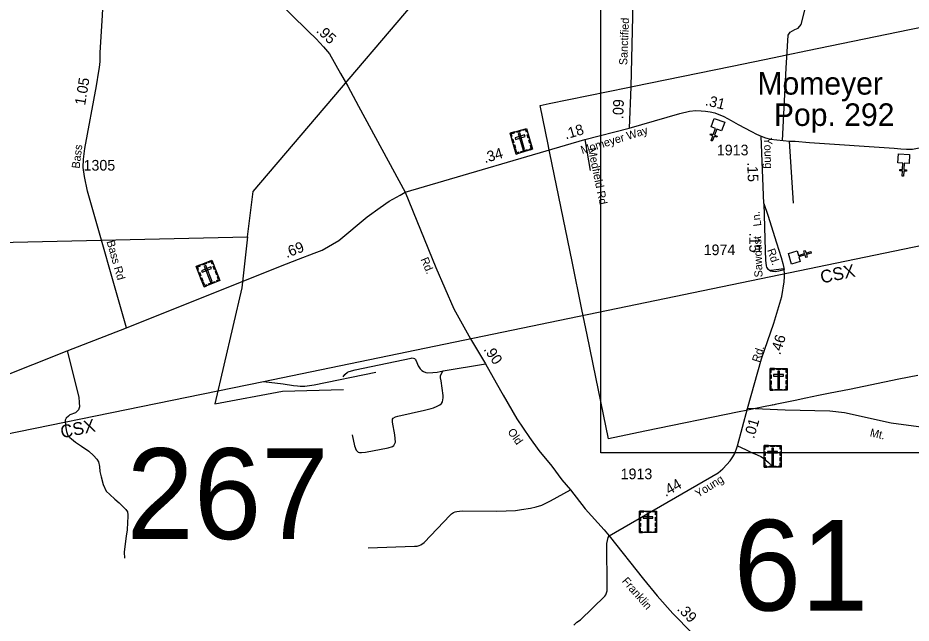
# Model space of a CAD drawing. Extents: x 2220236 to 2384410, y 720751 to 894131.
# Drawn here: x 2270312 to 2280823, y 800450 to 807565 of the extents above; entities that cross this region are included whole.
import ezdxf

# ---------------------------------------------------------------- set-up
doc = ezdxf.new("R2010")
doc.units = 0
doc.layers.add('Default', color=7, linetype='Continuous')

msp = doc.modelspace()

# ---------------------------------------------------------------- linework, layer by layer
at = {"layer": 'Default'}
for p, q in [((2276984, 806137), (2277046, 805772)), ((2279439, 805386), (2279392, 806115)), ((2275317, 803414), (2275814, 803497))]:
    msp.add_line(p, q, dxfattribs=at)
for points in [[(2273012, 804992), (2273081, 805526), (2275815, 808732), (2277053, 810557), (2295925, 816068)], [(2277171, 809424), (2288660, 809424), (2288660, 802451), (2277171, 802451), (2277171, 809424)], [(2271591, 803922), (2271132, 805530), (2271094, 805700), (2271081, 805805), (2271084, 805905), (2271099, 806031), (2271236, 806766), (2271264, 806939), (2271274, 806983), (2271281, 807053), (2271282, 807157), (2271306, 807593), (2271315, 807755), (2271334, 807847), (2271349, 807939), (2271712, 809306)], [(2271712, 809306), (2272085, 808917), (2272229, 808781), (2272336, 808686), (2272466, 808572), (2273021, 808103), (2273285, 807845), (2273323, 807807), (2273727, 807410), (2273822, 807317), (2273909, 807223), (2273977, 807143), (2274107, 806913), (2274194, 806761), (2274321, 806528), (2274868, 805515)], [(2279310, 806124), (2279354, 806975), (2279375, 807363), (2279401, 807399), (2279453, 807428), (2279493, 807444), (2279529, 807488), (2279577, 807672), (2279611, 807814), (2279615, 808187), (2279619, 808244), (2279630, 808270), (2279641, 808279), (2279654, 808291), (2279670, 808300), (2279732, 808313), (2279911, 808308), (2280361, 808276), (2280555, 808292), (2280736, 808297), (2281048, 808268)], [(2277551, 807916), (2277524, 806753), (2277504, 806269)], [(2273202, 803292), (2287925, 806335), (2293834, 807542)], [(2277488, 806747), (2277545, 806758), (2278718, 806999), (2279213, 807100), (2279340, 807127), (2279604, 807180), (2280805, 807427), (2281325, 807533)], [(2277488, 806747), (2277545, 806758), (2278718, 806999), (2279213, 807100), (2279340, 807127), (2279604, 807180), (2280805, 807427), (2281325, 807533)], [(2280900, 803363), (2280679, 803318), (2280096, 803198), (2279872, 803152), (2279734, 803124), (2279582, 803093), (2279457, 803067), (2279339, 803043), (2279222, 803019), (2279199, 803014), (2279186, 803015), (2279186, 803012), (2279084, 802991), (2278861, 802945), (2278818, 802936), (2278799, 802932), (2277691, 802705), (2277260, 802617), (2277112, 803343), (2277010, 803838), (2276949, 804136), (2276833, 804702), (2276572, 805973), (2276560, 806033), (2276551, 806078), (2276457, 806536), (2276562, 806557), (2277488, 806747)], [(2280900, 803363), (2280679, 803318), (2280096, 803198), (2279872, 803152), (2279734, 803124), (2279582, 803093), (2279457, 803067), (2279339, 803043), (2279222, 803019), (2279199, 803014), (2279186, 803015), (2279186, 803012), (2279084, 802991), (2278861, 802945), (2278818, 802936), (2278799, 802932), (2277691, 802705), (2277260, 802617), (2277112, 803343), (2277010, 803838), (2276949, 804136), (2276833, 804702), (2276572, 805973), (2276560, 806033), (2276551, 806078), (2276457, 806536), (2276562, 806557), (2277488, 806747)], [(2279058, 806174), (2279110, 806155), (2279168, 806139), (2279392, 806115), (2279460, 806114), (2279628, 806102), (2280622, 806033), (2280700, 806026), (2280768, 806022), (2280838, 806023), (2280896, 806032), (2281072, 806065), (2282035, 806292), (2282520, 806407), (2282620, 806430), (2282779, 806475), (2283050, 806543), (2283112, 806564), (2283138, 806570), (2283194, 806589)], [(2277504, 806269), (2278100, 806443), (2278215, 806470), (2278291, 806477), (2278353, 806473), (2278405, 806468), (2278457, 806460), (2278513, 806447), (2278618, 806406), (2278706, 806359), (2278789, 806310), (2278945, 806231), (2279005, 806198), (2279058, 806174)], [(2274868, 805515), (2276984, 806137), (2277504, 806269)], [(2279090, 805382), (2279058, 806174)], [(2271591, 803922), (2273404, 804646), (2273614, 804728), (2273798, 804799), (2273893, 804834), (2274090, 804950), (2274422, 805225), (2274575, 805335), (2274682, 805409), (2274811, 805481), (2274868, 805515)], [(2274868, 805515), (2275230, 804631), (2275440, 804146), (2275637, 803794), (2275721, 803656), (2275814, 803497), (2275941, 803274), (2276024, 803131), (2276182, 802853), (2276332, 802634), (2276442, 802479), (2276596, 802296), (2276714, 802135), (2276814, 802016), (2276987, 801792), (2277210, 801545), (2277269, 801476)], [(2279090, 805382), (2279107, 804829), (2279111, 804717), (2279116, 804651), (2279122, 804635), (2279138, 804612), (2279154, 804602), (2279170, 804590), (2279193, 804587), (2279223, 804585), (2279267, 804593), (2279327, 804608)], [(2279090, 805382), (2279138, 805244), (2279238, 804920), (2279292, 804749), (2279312, 804679), (2279327, 804608)], [(2266542, 803174), (2266529, 803250), (2270078, 804926), (2273012, 804992)], [(2273012, 804992), (2272949, 804390), (2272628, 803029), (2273427, 803175), (2274144, 803197)], [(2278896, 802975), (2279064, 803556), (2279206, 803976), (2279303, 804291), (2279330, 804462), (2279333, 804522), (2279333, 804555), (2279327, 804608)], [(2279168, 804601), (2279176, 804600), (2279326, 804619)], [(2265166, 802316), (2265298, 802370), (2265408, 802414), (2265513, 802442), (2265638, 802463), (2265785, 802486), (2265958, 802500), (2266204, 802528), (2266358, 802537), (2266509, 802544), (2266583, 802545), (2266684, 802540), (2266778, 802535), (2266895, 802525), (2267549, 802477), (2267679, 802474), (2267767, 802486), (2267849, 802494), (2267922, 802506), (2268071, 802549), (2268431, 802674), (2268907, 802863), (2270891, 803651), (2271591, 803922)], [(2270891, 803651), (2271029, 803105), (2271035, 803045), (2271038, 802991), (2271026, 802957), (2270990, 802921), (2270923, 802897), (2270909, 802882), (2270882, 802861), (2270868, 802836), (2270874, 802770), (2270885, 802702), (2270899, 802654), (2270922, 802632), (2270942, 802617), (2270990, 802578), (2271060, 802530), (2271145, 802470), (2271202, 802422), (2271239, 802379), (2271259, 802345), (2271273, 802292), (2271278, 802232), (2271290, 802170), (2271315, 802079), (2271349, 802003), (2271392, 801963), (2271454, 801909), (2271502, 801864), (2271550, 801819), (2271581, 801787), (2271603, 801758), (2271604, 801722), (2271607, 801702), (2271601, 801632), (2271598, 801547), (2271587, 801473), (2271570, 801351), (2271564, 801286), (2271567, 801212)], [(2274139, 803347), (2274160, 803373), (2274192, 803402), (2274212, 803410), (2274282, 803426), (2274938, 803565), (2274952, 803569), (2274980, 803561), (2274986, 803555), (2274992, 803547), (2274998, 803535), (2275023, 803476), (2275047, 803440), (2275065, 803420), (2275086, 803408), (2275112, 803396), (2275136, 803393), (2275196, 803395), (2275244, 803402), (2275317, 803414)], [(2273202, 803292), (2273432, 803263), (2273556, 803244), (2273604, 803240), (2273632, 803237), (2273658, 803237), (2273690, 803237), (2273744, 803242), (2273798, 803250), (2274524, 803399)], [(2274247, 802665), (2274274, 802535), (2274291, 802483), (2274317, 802461), (2274333, 802454), (2274355, 802454), (2274401, 802458), (2274668, 802509), (2274720, 802525), (2274736, 802537), (2274756, 802577), (2274753, 802619), (2274747, 802663), (2274719, 802813), (2274721, 802847), (2274729, 802859), (2274755, 802875), (2274783, 802884), (2275098, 802954), (2275176, 802973), (2275204, 802981), (2275247, 803000), (2275279, 803018), (2275295, 803030), (2275309, 803050), (2275316, 803098), (2275316, 803126), (2275291, 803298), (2275286, 803332), (2275286, 803356), (2275300, 803392), (2275317, 803414)], [(2267619, 802356), (2267793, 802346), (2267885, 802339), (2267977, 802332), (2268155, 802327), (2268227, 802326), (2268293, 802327), (2268373, 802330), (2268439, 802332), (2268549, 802347), (2268706, 802375), (2273202, 803292)], [(2277269, 801476), (2278551, 802217), (2278609, 802262), (2278654, 802314), (2278692, 802358), (2278725, 802405), (2278749, 802445), (2278776, 802521), (2278778, 802533), (2278896, 802975)], [(2283647, 800325), (2283646, 800388), (2283642, 800449), (2283636, 800509), (2283623, 800595), (2283598, 800711), (2283567, 800839), (2283477, 801057), (2283404, 801185), (2283311, 801322), (2282781, 802035), (2282680, 802146), (2282509, 802301), (2282313, 802439), (2282197, 802507), (2282030, 802593), (2281828, 802634), (2281231, 802715), (2280587, 802802), (2280038, 802923), (2279868, 802941), (2279339, 802952), (2278896, 802975)], [(2278778, 802533), (2278873, 802491), (2278945, 802457), (2279012, 802428), (2279055, 802410), (2279087, 802390), (2279144, 802339), (2279168, 802313), (2279184, 802289)], [(2274435, 801337), (2274979, 801354), (2275011, 801356), (2275033, 801363), (2275053, 801371), (2275091, 801397), (2275397, 801720), (2275415, 801736), (2275437, 801750), (2275459, 801758), (2275479, 801763), (2275541, 801769), (2275947, 801767), (2276169, 801775), (2276238, 801784), (2276342, 801801), (2276412, 801817), (2276476, 801838), (2276581, 801887), (2276814, 802016)], [(2276853, 800426), (2276890, 800462), (2276933, 800490), (2277217, 800767), (2277229, 800784), (2277239, 800806), (2277245, 800830), (2277248, 800898), (2277242, 801359), (2277244, 801387), (2277259, 801458), (2277269, 801476)], [(2277269, 801476), (2277673, 800967), (2277835, 800770), (2278019, 800565), (2278246, 800333), (2278498, 800097), (2278653, 799942)]]:
    msp.add_lwpolyline(points, dxfattribs=at)
for points in [[(2278591, 806238), (2278537, 806258), (2278510, 806187), (2278540, 806176), (2278535, 806161), (2278505, 806172), (2278483, 806116), (2278468, 806122), (2278490, 806178), (2278460, 806189), (2278465, 806204), (2278495, 806193), (2278522, 806264), (2278469, 806285), (2278507, 806384), (2278629, 806338)], [(2276104, 806209), (2276295, 806265), (2276367, 806021), (2276176, 805965)], [(2276116, 806168), (2276127, 806171), (2276118, 806202), (2276157, 806213), (2276154, 806224), (2276104, 806209)], [(2276175, 806230), (2276225, 806245), (2276228, 806234), (2276178, 806219)], [(2276307, 806224), (2276296, 806221), (2276287, 806252), (2276248, 806240), (2276245, 806251), (2276295, 806265)], [(2276137, 806096), (2276125, 806138), (2276136, 806141), (2276148, 806100)], [(2276162, 806155), (2276168, 806137), (2276281, 806171), (2276275, 806189)], [(2276217, 806212), (2276199, 806207), (2276256, 806012), (2276274, 806017)], [(2276317, 806151), (2276305, 806192), (2276316, 806195), (2276328, 806154)], [(2276336, 806087), (2276323, 806129), (2276334, 806132), (2276346, 806091)], [(2276156, 806032), (2276144, 806074), (2276155, 806077), (2276167, 806035)], [(2276208, 805974), (2276204, 805985), (2276183, 805979), (2276172, 806018), (2276161, 806015), (2276176, 805965)], [(2276228, 805992), (2276309, 806016), (2276312, 806005), (2276231, 805981)], [(2276335, 806012), (2276332, 806023), (2276353, 806029), (2276342, 806068), (2276352, 806071), (2276367, 806021)], [(2280798, 805855), (2280742, 805857), (2280738, 805781), (2280770, 805780), (2280769, 805764), (2280737, 805765), (2280734, 805705), (2280718, 805706), (2280721, 805766), (2280689, 805767), (2280690, 805783), (2280722, 805782), (2280726, 805858), (2280668, 805861), (2280673, 805967), (2280803, 805961)], [(2279481, 804827), (2279498, 804772), (2279570, 804794), (2279561, 804825), (2279576, 804830), (2279586, 804799), (2279643, 804817), (2279648, 804801), (2279590, 804784), (2279600, 804753), (2279584, 804748), (2279575, 804779), (2279502, 804757), (2279519, 804702), (2279417, 804671), (2279379, 804796)], [(2272410, 804642), (2272595, 804715), (2272689, 804478), (2272504, 804405)], [(2272426, 804601), (2272436, 804606), (2272424, 804635), (2272462, 804650), (2272458, 804661), (2272410, 804642)], [(2272473, 804593), (2272480, 804576), (2272589, 804619), (2272582, 804637)], [(2272479, 804669), (2272527, 804688), (2272531, 804677), (2272483, 804658)], [(2272522, 804655), (2272505, 804648), (2272579, 804459), (2272597, 804466)], [(2272611, 804675), (2272600, 804671), (2272588, 804700), (2272551, 804686), (2272547, 804696), (2272595, 804715)], [(2272627, 804603), (2272611, 804643), (2272622, 804647), (2272638, 804607)], [(2272453, 804532), (2272437, 804573), (2272448, 804577), (2272464, 804537)], [(2272652, 804541), (2272636, 804582), (2272646, 804586), (2272662, 804546)], [(2272478, 804470), (2272462, 804510), (2272472, 804514), (2272488, 804474)], [(2272534, 804417), (2272530, 804428), (2272510, 804420), (2272495, 804457), (2272484, 804453), (2272504, 804405)], [(2272553, 804437), (2272632, 804468), (2272636, 804457), (2272557, 804426)], [(2272658, 804466), (2272654, 804477), (2272674, 804485), (2272659, 804522), (2272670, 804527), (2272689, 804478)], [(2279164, 803442), (2279363, 803442), (2279363, 803187), (2279164, 803187)], [(2279164, 803398), (2279175, 803398), (2279175, 803430), (2279216, 803430), (2279216, 803442), (2279164, 803442)], [(2279238, 803442), (2279290, 803442), (2279290, 803430), (2279238, 803430)], [(2279273, 803412), (2279254, 803412), (2279254, 803209), (2279273, 803209)], [(2279363, 803398), (2279352, 803398), (2279352, 803430), (2279311, 803430), (2279311, 803442), (2279363, 803442)], [(2279164, 803324), (2279164, 803367), (2279175, 803367), (2279175, 803324)], [(2279164, 803257), (2279164, 803300), (2279175, 803300), (2279175, 803257)], [(2279205, 803374), (2279205, 803355), (2279322, 803355), (2279322, 803374)], [(2279352, 803325), (2279352, 803368), (2279363, 803368), (2279363, 803325)], [(2279352, 803259), (2279352, 803303), (2279363, 803303), (2279363, 803259)], [(2279197, 803187), (2279197, 803198), (2279175, 803198), (2279175, 803239), (2279164, 803239), (2279164, 803187)], [(2279221, 803198), (2279306, 803198), (2279306, 803187), (2279221, 803187)], [(2279330, 803187), (2279330, 803198), (2279352, 803198), (2279352, 803239), (2279363, 803239), (2279363, 803187)], [(2279093, 802537), (2279292, 802537), (2279292, 802283), (2279093, 802283)], [(2279093, 802494), (2279105, 802494), (2279105, 802526), (2279145, 802526), (2279145, 802537), (2279093, 802537)], [(2279167, 802537), (2279219, 802537), (2279219, 802526), (2279167, 802526)], [(2279292, 802494), (2279281, 802494), (2279281, 802526), (2279240, 802526), (2279240, 802537), (2279292, 802537)], [(2279093, 802420), (2279093, 802463), (2279105, 802463), (2279105, 802420)], [(2279134, 802469), (2279134, 802450), (2279252, 802450), (2279252, 802469)], [(2279202, 802508), (2279184, 802508), (2279184, 802305), (2279202, 802305)], [(2279281, 802421), (2279281, 802464), (2279292, 802464), (2279292, 802421)], [(2279093, 802353), (2279093, 802396), (2279105, 802396), (2279105, 802353)], [(2279126, 802283), (2279126, 802294), (2279104, 802294), (2279104, 802335), (2279093, 802335), (2279093, 802283)], [(2279259, 802283), (2279259, 802294), (2279281, 802294), (2279281, 802334), (2279292, 802334), (2279292, 802283)], [(2279281, 802355), (2279281, 802398), (2279292, 802398), (2279292, 802355)], [(2279151, 802294), (2279236, 802294), (2279236, 802283), (2279151, 802283)], [(2277627, 801768), (2277826, 801768), (2277826, 801514), (2277627, 801514)], [(2277627, 801725), (2277638, 801725), (2277638, 801757), (2277679, 801757), (2277679, 801768), (2277627, 801768)], [(2277627, 801651), (2277627, 801694), (2277638, 801694), (2277638, 801651)], [(2277668, 801700), (2277668, 801682), (2277785, 801682), (2277785, 801700)], [(2277701, 801768), (2277753, 801768), (2277753, 801757), (2277701, 801757)], [(2277736, 801739), (2277717, 801739), (2277717, 801536), (2277736, 801536)], [(2277826, 801725), (2277815, 801725), (2277815, 801757), (2277774, 801757), (2277774, 801768), (2277826, 801768)], [(2277815, 801652), (2277815, 801695), (2277826, 801695), (2277826, 801652)], [(2277627, 801584), (2277627, 801627), (2277638, 801627), (2277638, 801584)], [(2277815, 801586), (2277815, 801629), (2277826, 801629), (2277826, 801586)], [(2277660, 801514), (2277660, 801525), (2277638, 801525), (2277638, 801566), (2277627, 801566), (2277627, 801514)], [(2277684, 801525), (2277769, 801525), (2277769, 801514), (2277684, 801514)], [(2277793, 801514), (2277793, 801525), (2277815, 801525), (2277815, 801566), (2277826, 801566), (2277826, 801514)]]:
    msp.add_lwpolyline(points, close=True, dxfattribs=at)

# ---------------------------------------------------------------- texts
for s, height, rotation, p in [('Sanctified', 95, 87.5992, (2277481, 807008)), ('.95', 125, 317.3745, (2273815, 807405)), ('1.05', 125, 80.6368, (2271103, 806531)), ('.31', 125, 346.4687, (2278392, 806540)), ('.09', 125, 87.5992, (2277434, 806374)), ('.18', 125, 16.3745, (2276760, 806136)), ('Momeyer Way', 95, 17.2744, (2276952, 805963)), ('Young', 95, 271.9059, (2279091, 806158)), ('Bass', 95, 83.306, (2271038, 805790)), ('.34', 125, 16.3745, (2275808, 805857)), ('Medfield Rd', 95, 281.7198, (2277020, 806027)), ('.15', 125, 271.9059, (2278894, 805867)), ('Ln.', 95, 97.6054, (2279061, 805121)), ('Bass Rd', 95, 285.9474, (2271354, 804936)), ('.15', 125, 269.9331, (2278919, 805039)), ('Sawdust', 95, 92.1404, (2279075, 804516)), ('.69', 125, 21.0498, (2273475, 804741)), ('Rd.', 95, 289.0585, (2279127, 804836)), ('Rd.', 95, 293.0027, (2275049, 804727)), ('CSX', 150, 11.6395, (2279771, 804442)), ('.46', 125, 72.7085, (2279282, 803597)), ('Rd.', 95, 72.7085, (2279038, 803508)), ('.90', 125, 304.3777, (2275788, 803668)), ('CSX', 150, 11.5397, (2270829, 802622)), ('.01', 125, 73.874, (2278974, 802612)), ('Old', 95, 304.8693, (2276070, 802700)), ('Mt.', 95, 347.288, (2280332, 802647)), ('.44', 125, 30.0449, (2277934, 801932)), ('Young', 95, 32.21, (2278317, 801922)), ('Franklin', 95, 311.0418, (2277414, 800940)), ('.39', 125, 314.396, (2278062, 800610))]:
    msp.add_text(s, height=height, rotation=rotation, dxfattribs=at).set_placement(p)
for s, height, p in [('Momeyer', 265, (2279014, 806663)), ('Pop. 292', 265, (2279208, 806295)), ('1913', 125, (2278537, 805949)), ('1305', 125, (2271085, 805770)), ('1974', 125, (2278382, 804776)), ('267', 1066.3, (2271590, 801439)), ('1913', 125, (2277405, 802142)), ('61', 1066.3, (2278734, 800598))]:
    msp.add_text(s, height=height, dxfattribs=at).set_placement(p)

doc.saveas('drawing.dxf')
